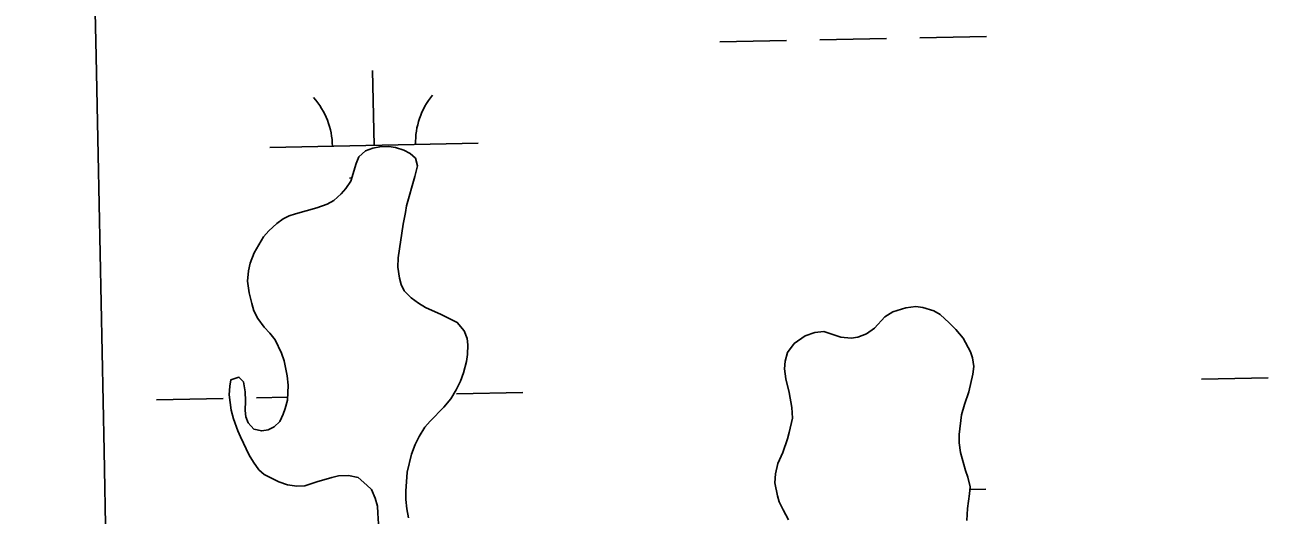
# Model space of a CAD drawing. Extents: x 3989314 to 4027622, y 243956 to 270014.
# Drawn here: x 4014525 to 4015122, y 266071 to 266307 of the extents above; entities that cross this region are included whole.
import ezdxf

# ---------------------------------------------------------------- set-up
doc = ezdxf.new("R2010")
doc.units = 0
for name, color, linetype in [('V-GRID-MAJR', 7, 'Continuous'), ('V-TOPO-SHOR', 7, 'Continuous'), ('V-WETL-SWMP', 7, 'Continuous')]:
    doc.layers.add(name, color=color, linetype=linetype)

msp = doc.modelspace()

# ---------------------------------------------------------------- linework, layer by layer
at = {"layer": 'V-GRID-MAJR'}
msp.add_spline([(4014889.957, 249819.943), (4014768.3740000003, 255876.52300000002), (4014646.73, 261936.18600000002), (4014525.085, 267995.84), (4014525.023, 267998.933)], degree=3, dxfattribs=at)
at = {"layer": 'V-TOPO-SHOR'}
for points in [[(4014642.237, 266207.741), (4014645.944, 266211.271), (4014649.0470000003, 266213.485), (4014651.941, 266214.939), (4014655.017, 266216.01), (4014665.187, 266218.814), (4014670.184, 266220.6), (4014673.469, 266222.429), (4014676.977, 266225.585), (4014679.1380000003, 266228.2), (4014681.505, 266231.575), (4014684.188, 266240.089), (4014685.409, 266243.3), (4014688.5300000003, 266246.27400000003), (4014692.182, 266247.521), (4014695.438, 266248.205), (4014699.825, 266248.289), (4014703.055, 266247.83), (4014707.028, 266246.591), (4014710.038, 266244.996), (4014712.651, 266242.645), (4014713.518, 266239.001), (4014712.25, 266233.885), (4014708.291, 266219.875), (4014707.833, 266216.645), (4014706.7430000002, 266210.954), (4014704.257, 266194.81200000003), (4014704.1520000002, 266190.429), (4014704.9760000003, 266185.071), (4014705.666, 266182.005), (4014707.116, 266178.92100000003), (4014710.466, 266175.599), (4014714.028, 266173.03500000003), (4014717.4110000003, 266171.049), (4014724.954, 266167.626), (4014732.677, 266163.819), (4014736.009, 266159.73600000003), (4014737.447, 266156.08), (4014737.754, 266153.022), (4014737.643, 266148.449), (4014737.18, 266145.031), (4014735.714, 266139.538), (4014734.284, 266135.569), (4014732.0870000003, 266131.428), (4014729.507, 266127.107), (4014726.17, 266123.183), (4014719.719, 266116.476), (4014717.169, 266113.488), (4014714.392, 266108.98), (4014712.395, 266105.216), (4014710.757, 266100.489), (4014708.646, 266091.961), (4014708.046, 266082.827), (4014707.949, 266078.827), (4014708.41, 266074.242), (4014709.262, 266070.027)], [(4014694.895, 266067.131), (4014694.449, 266072.288), (4014694.336, 266075.532), (4014693.284, 266079.37), (4014691.4790000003, 266083.607), (4014689.245, 266085.75800000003), (4014685.137, 266089.286), (4014680.395, 266090.355), (4014675.6240000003, 266090.087), (4014672.367, 266089.403), (4014665.2630000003, 266087.288), (4014659.498, 266085.33), (4014655.682, 266085.229), (4014651.123, 266085.911), (4014646.966, 266087.347), (4014639.995, 266090.755), (4014637.381, 266093.106), (4014634.8030000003, 266096.788), (4014632.7860000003, 266100.077), (4014628.614, 266108.945), (4014627.348, 266111.837), (4014625.2, 266117.606), (4014624.153, 266121.635), (4014623.1890000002, 266129.091), (4014623.4820000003, 266133.277), (4014623.934, 266136.317), (4014627.776, 266137.56), (4014630.009, 266135.219), (4014630.846, 266130.433), (4014630.936, 266126.23600000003), (4014630.822, 266121.475), (4014631.129, 266118.417), (4014632.204, 266115.532), (4014634.991, 266112.605), (4014638.784, 266111.751), (4014641.846, 266112.251), (4014644.74, 266113.705), (4014647.472, 266116.308), (4014649.077, 266119.699), (4014650.099, 266122.536), (4014651.148, 266126.513), (4014651.5130000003, 266133.748), (4014651.046, 266138.143), (4014649.505, 266145.422), (4014648.2600000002, 266149.076), (4014645.1720000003, 266155.441), (4014642.583, 266158.742), (4014639.98, 266161.474), (4014636.843, 266165.742), (4014635.024, 266169.408), (4014633.963, 266172.865), (4014632.755, 266178.041), (4014631.934, 266183.589), (4014632.433, 266188.532), (4014633.287, 266192.32300000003), (4014635.122, 266197.23600000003), (4014639.691, 266204.941), (4014642.237, 266207.741)], [(4014891.6610000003, 266069.071), (4014889.1070000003, 266073.898), (4014887.295, 266077.752), (4014886.41, 266080.634), (4014885.222, 266086.761), (4014885.519, 266091.14), (4014886.59, 266096.069), (4014889.005, 266101.349), (4014891.262, 266107.966), (4014892.095, 266110.995), (4014893.594, 266117.821), (4014893.336, 266122.976), (4014891.989, 266130.25), (4014890.4280000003, 266136.76900000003), (4014889.781, 266141.549), (4014890.059, 266145.164), (4014891.3030000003, 266149.33), (4014894.457, 266153.637), (4014899.691, 266157.32300000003), (4014904.305, 266158.929), (4014908.7, 266159.39400000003), (4014916.833, 266156.721), (4014921.7770000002, 266156.221), (4014925.029, 266156.715), (4014929.2600000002, 266158.329), (4014932.951, 266161.1), (4014938.0360000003, 266166.504), (4014941.907, 266168.888), (4014948.0530000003, 266170.838), (4014952.833, 266171.485), (4014956.253, 266171.022), (4014961.551, 266169.369), (4014964.558, 266167.581), (4014968.848, 266163.666), (4014972.008, 266160.35), (4014975.5330000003, 266156.262), (4014979.186, 266149.692), (4014980.069, 266146.813), (4014980.731, 266142.604), (4014980.264, 266138.993), (4014978.343, 266130.461), (4014976.291, 266124.412), (4014974.838, 266119.49), (4014973.657, 266109.988), (4014973.751, 266105.982), (4014974.4020000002, 266101.39), (4014976.673, 266092.76), (4014977.929, 266089.487), (4014978.961, 266084.889), (4014978.6890000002, 266081.463), (4014977.757, 266074.434), (4014977.429, 266068.722)]]:
    msp.add_lwpolyline(points, dxfattribs=at)
at = {"layer": 'V-WETL-SWMP'}
for p, q in [((4014858.7921942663, 266298.570514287), (4014890.785841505, 266299.20811634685)), ((4014906.782665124, 266299.526917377), (4014938.7763123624, 266300.1645194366)), ((4014954.7731359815, 266300.48332046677), (4014986.7667832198, 266301.12092252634)), ((4014692.6864811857, 266248.820970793), (4014691.9691788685, 266284.8138239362)), ((4014642.6964073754, 266247.82471757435), (4014742.6765549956, 266249.8172240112)), ((4014680.9963271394, 266233.15393344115), (4014682.0089254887, 266233.1741135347)), ((4015090.064473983, 266136.6454833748), (4015122.0581212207, 266137.28308543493)), ((4014732.227527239, 266129.514143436), (4014764.2211744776, 266130.1517454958)), ((4014588.2561146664, 266126.64493416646), (4014620.2497619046, 266127.2825362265)), ((4014636.246585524, 266127.6013372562), (4014651.2179580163, 266127.8997020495)), ((4014978.865419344, 266083.6773196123), (4014986.5042756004, 266083.8295545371))]:
    msp.add_line(p, q, dxfattribs=at)
for points in [[(4014709.262, 266070.027), (4014708.41, 266074.241), (4014707.949, 266078.827), (4014708.045, 266082.827), (4014708.646, 266091.962), (4014710.757, 266100.489), (4014712.396, 266105.215), (4014714.392, 266108.98), (4014717.169, 266113.488), (4014719.719, 266116.476), (4014726.171, 266123.183), (4014729.506, 266127.106), (4014732.088, 266131.428), (4014734.284, 266135.569), (4014735.714, 266139.538), (4014737.181, 266145.03), (4014737.644, 266148.45), (4014737.754, 266153.022), (4014737.446, 266156.08), (4014736.009, 266159.73600000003), (4014732.676, 266163.819), (4014724.953, 266167.627), (4014717.41, 266171.048), (4014714.0270000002, 266173.036), (4014710.467, 266175.6), (4014707.116, 266178.92100000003), (4014705.665, 266182.006), (4014704.9760000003, 266185.072), (4014704.1520000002, 266190.429), (4014704.257, 266194.811), (4014706.742, 266210.953), (4014707.832, 266216.646), (4014708.291, 266219.875), (4014712.25, 266233.886), (4014713.517, 266239.002), (4014712.651, 266242.64400000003), (4014710.039, 266244.995), (4014707.028, 266246.592), (4014703.055, 266247.831), (4014699.825, 266248.29), (4014695.4390000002, 266248.205), (4014692.182, 266247.521), (4014688.5300000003, 266246.27400000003), (4014685.409, 266243.3), (4014684.188, 266240.089), (4014681.505, 266231.575), (4014679.137, 266228.201), (4014676.977, 266225.58400000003), (4014673.47, 266222.428), (4014670.185, 266220.601), (4014665.186, 266218.815), (4014655.0160000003, 266216.01), (4014651.941, 266214.94), (4014649.046, 266213.485), (4014645.943, 266211.272), (4014642.237, 266207.74), (4014639.691, 266204.942), (4014635.122, 266197.23600000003), (4014633.288, 266192.324), (4014632.434, 266188.532), (4014631.934, 266183.588), (4014632.754, 266178.041), (4014633.964, 266172.865), (4014635.024, 266169.408), (4014636.842, 266165.743), (4014639.98, 266161.474), (4014642.583, 266158.743), (4014645.1720000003, 266155.44), (4014648.2600000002, 266149.075), (4014649.506, 266145.423), (4014651.046, 266138.143), (4014651.5130000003, 266133.748), (4014651.148, 266126.513), (4014650.099, 266122.53500000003), (4014649.078, 266119.7), (4014647.471, 266116.308)], [(4014977.429, 266068.723), (4014977.757, 266074.434), (4014978.6890000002, 266081.464), (4014978.9620000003, 266084.889), (4014977.929, 266089.488), (4014976.673, 266092.759), (4014974.403, 266101.391), (4014973.75, 266105.982), (4014973.656, 266109.987), (4014974.838, 266119.49), (4014976.291, 266124.411), (4014978.342, 266130.461), (4014980.2630000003, 266138.993), (4014980.731, 266142.603), (4014980.0700000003, 266146.813), (4014979.186, 266149.693), (4014975.532, 266156.262), (4014972.008, 266160.35), (4014968.848, 266163.666), (4014964.558, 266167.582), (4014961.551, 266169.37), (4014956.253, 266171.022), (4014952.833, 266171.485), (4014948.052, 266170.838), (4014941.906, 266168.889), (4014938.0360000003, 266166.504), (4014932.95, 266161.099), (4014929.261, 266158.328), (4014925.029, 266156.714), (4014921.7770000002, 266156.221), (4014916.833, 266156.721), (4014908.7, 266159.39400000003), (4014904.305, 266158.928), (4014899.6920000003, 266157.324), (4014894.4560000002, 266153.637), (4014891.3030000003, 266149.329), (4014890.059, 266145.165), (4014889.781, 266141.55), (4014890.429, 266136.76900000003), (4014891.988, 266130.251), (4014893.3370000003, 266122.975), (4014893.595, 266117.822), (4014892.096, 266110.996), (4014891.261, 266107.966), (4014889.005, 266101.349), (4014886.591, 266096.069), (4014885.519, 266091.139), (4014885.223, 266086.762), (4014886.41, 266080.634), (4014887.294, 266077.753), (4014889.1070000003, 266073.897), (4014891.66, 266069.07)], [(4014647.471, 266116.308), (4014644.74, 266113.705), (4014641.846, 266112.25), (4014638.784, 266111.751), (4014634.992, 266112.605), (4014632.203, 266115.531), (4014631.129, 266118.417), (4014630.821, 266121.474), (4014630.936, 266126.237), (4014630.846, 266130.43200000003), (4014630.008, 266135.218), (4014627.7770000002, 266137.559), (4014623.935, 266136.317), (4014623.481, 266133.278), (4014623.1890000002, 266129.092), (4014624.154, 266121.634), (4014625.2, 266117.606), (4014627.349, 266111.836), (4014628.614, 266108.946), (4014632.785, 266100.078), (4014634.802, 266096.788), (4014637.382, 266093.105), (4014639.995, 266090.754), (4014646.965, 266087.346), (4014651.1240000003, 266085.912), (4014655.683, 266085.23), (4014659.498, 266085.329), (4014665.2630000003, 266087.287), (4014672.367, 266089.404), (4014675.6240000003, 266090.088), (4014680.396, 266090.355), (4014685.136, 266089.287), (4014689.244, 266085.757), (4014691.48, 266083.607), (4014693.284, 266079.37), (4014694.336, 266075.532), (4014694.448, 266072.289), (4014694.896, 266067.132)]]:
    msp.add_lwpolyline(points, dxfattribs=at)
for centre, radius, start, end in [((4014637.445051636, 266248.1949606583), 35.24628790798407, 0.3698775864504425, 41.913535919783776), ((4014747.908989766, 266250.3963987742), 35.246287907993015, 140.36987458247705, 181.91353291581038)]:
    msp.add_arc(centre, radius, start, end, dxfattribs=at)

doc.saveas('drawing.dxf')
